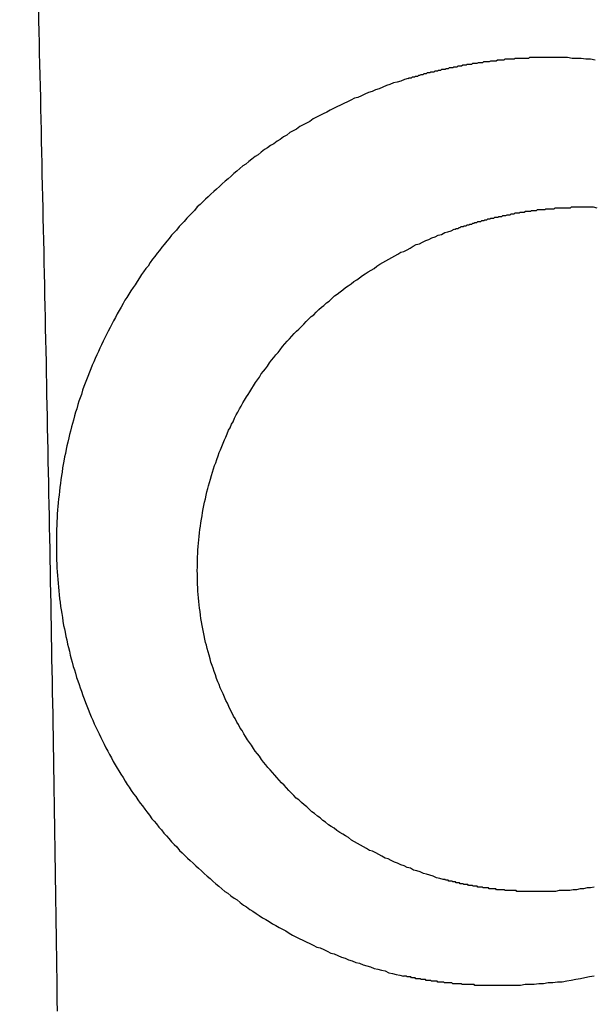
# Model space of a CAD drawing. Header units: millimetres. Extents: x 11979 to 37895, y 18730 to 47884.
# Tile 525 of 656: x 36250.115 to 36250.785, y 43865.898 to 43867.049. Entities that reach past the tile are written whole.
import ezdxf

# ---------------------------------------------------------------- set-up
doc = ezdxf.new("R2010")
doc.units = ezdxf.units.MM
for name, color, linetype in [('-LI-WIDOK', 2, 'Continuous'), ('-WYMIAR', 8, 'Continuous'), ('PROJEKTOWANE', 5, 'Continuous')]:
    doc.layers.add(name, color=color, linetype=linetype)
doc.styles.get("Standard").update_dxf_attribs({"font": 'arial.ttf'})
doc.dimstyles.new('CZA-KROPKA-50', dxfattribs={"dimtxt": 12, "dimasz": 1, "dimexe": 2, "dimexo": 25, "dimgap": 4, "dimtad": 1, "dimdec": 1, "dimrnd": 0.5, "dimzin": 9, "dimdsep": 46, "dimtxsty": 'Standard', "dimblk": 'CZA-KROPKA', "dimblk1": 'CZA-KROPKA', "dimblk2": 'CZA-KROPKA', "dimsah": 1, "dimcen": -20, "dimse1": 1, "dimse2": 1, "dimclrd": 8, "dimclre": 8, "dimclrt": 9, "dimadec": 0, "dimazin": 0, "dimtfac": 1, "dimtdec": 1, "dimtmove": 1, "dimatfit": 3, "dimldrblk": 'CZA-KROPKA', "dimfxl": 1, "dimtolj": 1, "dimtzin": 9, "dimarcsym": 0})

# ---------------------------------------------------------------- blocks, each defined once
blk = doc.blocks.new('CZA-KROPKA')
at = {"layer": '-WYMIAR', "linetype": 'ByBlock'}
for p, q in [((0, 10), (0, -10)), ((5, 0), (-5, 0))]:
    blk.add_line(p, q, dxfattribs=at)
at = {"layer": '-WYMIAR', "linetype": 'ByBlock', "const_width": 2.5}
blk.add_lwpolyline([(-1.25, 0, 1), (1.25, 0, 1)], format="xyb", close=True, dxfattribs=at)
blk = doc.blocks.new('*D2741')
at = {"layer": '-LI-WIDOK', "color": 8, "lineweight": -2}
blk.add_line((36466.8966, 45107.4301), (36466.8966, 43687.4301), dxfattribs=at)
at = {"layer": 'Defpoints', "color": 0}
for p in [(35203.3994, 45108.4301), (36312.9262, 43686.4301), (36466.8966, 43686.4301)]:
    blk.add_point(p, dxfattribs=at)
at = {"layer": '-LI-WIDOK', "color": 8, "lineweight": -2}
for p, rotation in [((36466.8966, 45108.4301), 90), ((36466.8966, 43686.4301), 270)]:
    blk.add_blockref('CZA-KROPKA', p, dxfattribs=dict(at, rotation=rotation))
at = {"layer": '-LI-WIDOK', "color": 9, "insert": (36456.872, 44397.4301), "char_height": 12, "attachment_point": 5, "rotation": 90}
blk.add_mtext('\\A1;1422', dxfattribs=at)
blk = doc.blocks.new('*D2762')
at = {"layer": '-LI-WIDOK', "color": 8, "lineweight": -2}
blk.add_line((34613.9262, 43532.4629), (36311.9262, 43532.4629), dxfattribs=at)
at = {"layer": 'Defpoints', "color": 0}
for p in [(34612.9262, 43960.4735), (36312.9262, 43636.4735), (36312.9262, 43532.4629)]:
    blk.add_point(p, dxfattribs=at)
at = {"layer": '-LI-WIDOK', "color": 8, "lineweight": -2, "rotation": 180}
blk.add_blockref('CZA-KROPKA', (34612.9262, 43532.4629), dxfattribs=at)
at = {"layer": '-LI-WIDOK', "color": 8, "lineweight": -2}
blk.add_blockref('CZA-KROPKA', (36312.9262, 43532.4629), dxfattribs=at)
at = {"layer": '-LI-WIDOK', "color": 9, "insert": (35462.9262, 43542.5898), "char_height": 12, "attachment_point": 5}
blk.add_mtext('\\A1;1700', dxfattribs=at)
blk = doc.blocks.new('*D2763')
at = {"layer": '-LI-WIDOK', "color": 8, "lineweight": -2}
blk.add_line((34132.9262, 43502.2041), (36311.9262, 43502.2041), dxfattribs=at)
at = {"layer": 'Defpoints', "color": 0}
for p in [(34131.9262, 43960.4735), (36312.9262, 43636.4735), (36312.9262, 43502.2041)]:
    blk.add_point(p, dxfattribs=at)
at = {"layer": '-LI-WIDOK', "color": 8, "lineweight": -2, "rotation": 180}
blk.add_blockref('CZA-KROPKA', (34131.9262, 43502.2041), dxfattribs=at)
at = {"layer": '-LI-WIDOK', "color": 8, "lineweight": -2}
blk.add_blockref('CZA-KROPKA', (36312.9262, 43502.2041), dxfattribs=at)
at = {"layer": '-LI-WIDOK', "color": 9, "insert": (35222.4262, 43512.331), "char_height": 12, "attachment_point": 5}
blk.add_mtext('\\A1;2181', dxfattribs=at)
blk = doc.blocks.new('Pisuar NOVA PRO ze zintegrowanym ceramicznym sitkiem')
for points in [[(-0.024247, -0.24193, 0), (-0.024247, -0.241876, 0), (-0.024247, -0.241822, 0), (-0.024247, -0.241769, 0), (-0.024247, -0.241715, 0), (-0.024257, -0.241661, 0), (-0.024257, -0.241607, 0), (-0.024257, -0.241553, 0), (-0.024267, -0.241499, 0), (-0.024267, -0.241445, 0), (-0.024277, -0.241391, 0)], [(-0.034987, -0.241403, 0), (-0.034997, -0.241457, 0), (-0.035007, -0.24151, 0), (-0.035017, -0.241563, 0), (-0.035027, -0.241617, 0), (-0.035037, -0.241671, 0), (-0.035047, -0.241724, 0), (-0.035057, -0.241778, 0), (-0.035057, -0.241832, 0), (-0.035067, -0.241886, 0), (-0.035067, -0.24194, 0), (-0.035077, -0.241994, 0), (-0.035077, -0.242048, 0), (-0.035087, -0.242102, 0), (-0.035087, -0.242156, 0), (-0.035087, -0.24221, 0), (-0.035097, -0.242265, 0), (-0.035097, -0.242319, 0), (-0.035097, -0.242373, 0), (-0.035097, -0.242427, 0), (-0.035097, -0.242481, 0), (-0.035097, -0.242535, 0)], [(-0.025997, -0.241535, 0), (-0.025997, -0.241495, 0), (-0.025997, -0.241455, 0), (-0.025997, -0.241414, 0), (-0.026007, -0.241373, 0)], [(-0.033947, -0.241404, 0), (-0.033957, -0.241445, 0), (-0.033957, -0.241486, 0), (-0.033967, -0.241526, 0), (-0.033967, -0.241567, 0), (-0.033977, -0.241608, 0), (-0.033977, -0.241649, 0), (-0.033987, -0.241689, 0), (-0.033987, -0.24173, 0), (-0.033987, -0.241771, 0), (-0.033987, -0.241812, 0), (-0.033997, -0.241853, 0), (-0.033997, -0.241894, 0), (-0.033997, -0.241935, 0), (-0.033997, -0.241976, 0), (-0.033997, -0.242017, 0), (-0.033997, -0.242058, 0), (-0.033997, -0.242099, 0), (-0.033997, -0.24214, 0), (-0.033997, -0.242181, 0)], [(-0.026257, -0.243036, 0), (-0.026257, -0.243025, 0), (-0.026247, -0.243014, 0), (-0.026247, -0.243002, 0), (-0.026247, -0.242991, 0), (-0.026237, -0.242979, 0), (-0.026237, -0.242968, 0), (-0.026227, -0.242957, 0), (-0.026227, -0.242945, 0), (-0.026227, -0.242934, 0), (-0.026217, -0.242922, 0), (-0.026217, -0.242911, 0), (-0.026217, -0.2429, 0), (-0.026207, -0.242888, 0), (-0.026207, -0.242877, 0), (-0.026207, -0.242865, 0), (-0.026197, -0.242854, 0), (-0.026197, -0.242842, 0), (-0.026197, -0.242831, 0), (-0.026187, -0.242819, 0), (-0.026187, -0.242807, 0), (-0.026177, -0.242796, 0), (-0.026177, -0.242784, 0), (-0.026177, -0.242773, 0), (-0.026167, -0.242761, 0), (-0.026167, -0.24275, 0), (-0.026167, -0.242738, 0), (-0.026167, -0.242726, 0), (-0.026157, -0.242715, 0), (-0.026157, -0.242703, 0), (-0.026157, -0.242691, 0), (-0.026147, -0.24268, 0), (-0.026147, -0.242668, 0), (-0.026147, -0.242656, 0), (-0.026137, -0.242645, 0), (-0.026137, -0.242633, 0), (-0.026137, -0.242621, 0), (-0.026127, -0.24261, 0), (-0.026127, -0.242598, 0), (-0.026127, -0.242586, 0), (-0.026127, -0.242575, 0), (-0.026117, -0.242563, 0), (-0.026117, -0.242551, 0), (-0.026117, -0.242539, 0), (-0.026117, -0.242527, 0), (-0.026107, -0.242516, 0), (-0.026107, -0.242504, 0), (-0.026107, -0.242492, 0), (-0.026107, -0.24248, 0), (-0.026097, -0.242469, 0), (-0.026097, -0.242457, 0), (-0.026097, -0.242445, 0), (-0.026097, -0.242433, 0), (-0.026087, -0.242421, 0), (-0.026087, -0.242409, 0), (-0.026087, -0.242398, 0), (-0.026087, -0.242386, 0), (-0.026077, -0.242374, 0), (-0.026077, -0.242362, 0), (-0.026077, -0.24235, 0), (-0.026077, -0.242338, 0), (-0.026067, -0.242326, 0), (-0.026067, -0.242314, 0), (-0.026067, -0.242303, 0), (-0.026067, -0.242291, 0), (-0.026067, -0.242279, 0), (-0.026057, -0.242267, 0), (-0.026057, -0.242255, 0), (-0.026057, -0.242243, 0), (-0.026057, -0.242231, 0), (-0.026057, -0.242219, 0), (-0.026047, -0.242207, 0), (-0.026047, -0.242195, 0), (-0.026047, -0.242183, 0), (-0.026047, -0.242171, 0), (-0.026047, -0.242159, 0), (-0.026047, -0.242147, 0), (-0.026037, -0.242136, 0), (-0.026037, -0.242124, 0), (-0.026037, -0.242112, 0), (-0.026037, -0.2421, 0), (-0.026037, -0.242088, 0), (-0.026037, -0.242076, 0), (-0.026027, -0.242064, 0), (-0.026027, -0.242052, 0), (-0.026027, -0.24204, 0), (-0.026027, -0.242028, 0), (-0.026027, -0.242016, 0), (-0.026027, -0.242004, 0), (-0.026027, -0.241992, 0), (-0.026027, -0.24198, 0), (-0.026017, -0.241968, 0), (-0.026017, -0.241956, 0), (-0.026017, -0.241944, 0), (-0.026017, -0.241932, 0), (-0.026017, -0.24192, 0), (-0.026017, -0.241908, 0), (-0.026017, -0.241896, 0), (-0.026017, -0.241884, 0), (-0.026017, -0.241872, 0), (-0.026007, -0.24186, 0), (-0.026007, -0.241848, 0), (-0.026007, -0.241836, 0), (-0.026007, -0.241824, 0), (-0.026007, -0.241812, 0), (-0.026007, -0.2418, 0), (-0.026007, -0.241788, 0), (-0.026007, -0.241776, 0), (-0.026007, -0.241764, 0), (-0.026007, -0.241752, 0), (-0.026007, -0.24174, 0), (-0.026007, -0.241728, 0), (-0.026007, -0.241716, 0), (-0.026007, -0.241704, 0), (-0.026007, -0.241691, 0), (-0.026007, -0.241679, 0), (-0.025997, -0.241667, 0), (-0.025997, -0.241655, 0), (-0.025997, -0.241643, 0), (-0.025997, -0.241631, 0), (-0.025997, -0.241619, 0), (-0.025997, -0.241607, 0), (-0.025997, -0.241595, 0), (-0.025997, -0.241583, 0), (-0.025997, -0.241571, 0), (-0.025997, -0.241559, 0), (-0.025997, -0.241547, 0), (-0.025997, -0.241535, 0)], [(-0.024497, -0.243577, 0), (-0.024487, -0.243564, 0), (-0.024487, -0.243552, 0), (-0.024487, -0.243539, 0), (-0.024477, -0.243527, 0), (-0.024477, -0.243514, 0), (-0.024477, -0.243501, 0), (-0.024467, -0.243489, 0), (-0.024467, -0.243476, 0), (-0.024467, -0.243464, 0), (-0.024457, -0.243451, 0), (-0.024457, -0.243438, 0), (-0.024447, -0.243426, 0), (-0.024447, -0.243413, 0), (-0.024447, -0.2434, 0), (-0.024437, -0.243388, 0), (-0.024437, -0.243375, 0), (-0.024437, -0.243362, 0), (-0.024427, -0.243349, 0), (-0.024427, -0.243337, 0), (-0.024427, -0.243324, 0), (-0.024417, -0.243311, 0), (-0.024417, -0.243298, 0), (-0.024417, -0.243286, 0), (-0.024417, -0.243273, 0), (-0.024407, -0.24326, 0), (-0.024407, -0.243247, 0), (-0.024407, -0.243234, 0), (-0.024397, -0.243222, 0), (-0.024397, -0.243209, 0), (-0.024397, -0.243196, 0), (-0.024387, -0.243183, 0), (-0.024387, -0.24317, 0), (-0.024387, -0.243157, 0), (-0.024387, -0.243145, 0), (-0.024377, -0.243132, 0), (-0.024377, -0.243119, 0), (-0.024377, -0.243106, 0), (-0.024367, -0.243093, 0), (-0.024367, -0.24308, 0), (-0.024367, -0.243067, 0), (-0.024367, -0.243054, 0), (-0.024357, -0.243041, 0), (-0.024357, -0.243028, 0), (-0.024357, -0.243016, 0), (-0.024357, -0.243003, 0), (-0.024347, -0.24299, 0), (-0.024347, -0.242977, 0), (-0.024347, -0.242964, 0), (-0.024347, -0.242951, 0), (-0.024337, -0.242938, 0), (-0.024337, -0.242925, 0), (-0.024337, -0.242912, 0), (-0.024337, -0.242899, 0), (-0.024327, -0.242886, 0), (-0.024327, -0.242873, 0), (-0.024327, -0.24286, 0), (-0.024327, -0.242847, 0), (-0.024327, -0.242834, 0), (-0.024317, -0.242821, 0), (-0.024317, -0.242808, 0), (-0.024317, -0.242795, 0), (-0.024317, -0.242782, 0), (-0.024317, -0.242769, 0), (-0.024307, -0.242756, 0), (-0.024307, -0.242743, 0), (-0.024307, -0.24273, 0), (-0.024307, -0.242717, 0), (-0.024307, -0.242704, 0), (-0.024297, -0.242691, 0), (-0.024297, -0.242677, 0), (-0.024297, -0.242664, 0), (-0.024297, -0.242651, 0), (-0.024297, -0.242638, 0), (-0.024297, -0.242625, 0), (-0.024287, -0.242612, 0), (-0.024287, -0.242599, 0), (-0.024287, -0.242586, 0), (-0.024287, -0.242573, 0), (-0.024287, -0.24256, 0), (-0.024287, -0.242547, 0), (-0.024277, -0.242534, 0), (-0.024277, -0.24252, 0), (-0.024277, -0.242507, 0), (-0.024277, -0.242494, 0), (-0.024277, -0.242481, 0), (-0.024277, -0.242468, 0), (-0.024277, -0.242455, 0), (-0.024267, -0.242442, 0), (-0.024267, -0.242429, 0), (-0.024267, -0.242416, 0), (-0.024267, -0.242402, 0), (-0.024267, -0.242389, 0), (-0.024267, -0.242376, 0), (-0.024267, -0.242363, 0), (-0.024267, -0.24235, 0), (-0.024267, -0.242337, 0), (-0.024257, -0.242324, 0), (-0.024257, -0.242311, 0), (-0.024257, -0.242297, 0), (-0.024257, -0.242284, 0), (-0.024257, -0.242271, 0), (-0.024257, -0.242258, 0), (-0.024257, -0.242245, 0), (-0.024257, -0.242232, 0), (-0.024257, -0.242219, 0), (-0.024257, -0.242205, 0), (-0.024257, -0.242192, 0), (-0.024257, -0.242179, 0), (-0.024257, -0.242166, 0), (-0.024247, -0.242153, 0), (-0.024247, -0.24214, 0), (-0.024247, -0.242127, 0), (-0.024247, -0.242114, 0), (-0.024247, -0.2421, 0), (-0.024247, -0.242087, 0), (-0.024247, -0.242074, 0), (-0.024247, -0.242061, 0), (-0.024247, -0.242048, 0), (-0.024247, -0.242035, 0), (-0.024247, -0.242022, 0), (-0.024247, -0.242008, 0), (-0.024247, -0.241995, 0), (-0.024247, -0.241982, 0), (-0.024247, -0.241969, 0), (-0.024247, -0.241956, 0), (-0.024247, -0.241943, 0), (-0.024247, -0.24193, 0)], [(-0.033997, -0.242181, 0), (-0.033997, -0.242189, 0), (-0.033997, -0.242197, 0), (-0.033997, -0.242204, 0), (-0.033997, -0.242212, 0), (-0.033997, -0.24222, 0), (-0.033997, -0.242228, 0), (-0.033997, -0.242236, 0), (-0.033997, -0.242244, 0), (-0.033997, -0.242252, 0), (-0.033997, -0.24226, 0), (-0.033997, -0.242268, 0), (-0.033997, -0.242276, 0), (-0.033997, -0.242284, 0), (-0.033997, -0.242291, 0), (-0.033997, -0.242299, 0), (-0.033997, -0.242307, 0), (-0.033987, -0.242315, 0), (-0.033987, -0.242323, 0), (-0.033987, -0.242331, 0), (-0.033987, -0.242339, 0), (-0.033987, -0.242347, 0), (-0.033987, -0.242355, 0), (-0.033987, -0.242362, 0), (-0.033987, -0.24237, 0), (-0.033987, -0.242378, 0), (-0.033987, -0.242386, 0), (-0.033987, -0.242394, 0), (-0.033987, -0.242402, 0), (-0.033987, -0.24241, 0), (-0.033987, -0.242418, 0), (-0.033987, -0.242426, 0), (-0.033987, -0.242433, 0), (-0.033987, -0.242441, 0), (-0.033977, -0.242449, 0), (-0.033977, -0.242457, 0), (-0.033977, -0.242465, 0), (-0.033977, -0.242473, 0), (-0.033977, -0.242481, 0), (-0.033977, -0.242488, 0), (-0.033977, -0.242496, 0), (-0.033977, -0.242504, 0), (-0.033977, -0.242512, 0), (-0.033977, -0.24252, 0), (-0.033977, -0.242528, 0), (-0.033977, -0.242536, 0), (-0.033977, -0.242543, 0), (-0.033967, -0.242551, 0), (-0.033967, -0.242559, 0), (-0.033967, -0.242567, 0), (-0.033967, -0.242575, 0), (-0.033967, -0.242583, 0), (-0.033967, -0.24259, 0), (-0.033967, -0.242598, 0), (-0.033967, -0.242606, 0), (-0.033967, -0.242614, 0), (-0.033967, -0.242622, 0), (-0.033967, -0.24263, 0), (-0.033957, -0.242637, 0), (-0.033957, -0.242645, 0), (-0.033957, -0.242653, 0), (-0.033957, -0.242661, 0), (-0.033957, -0.242669, 0), (-0.033957, -0.242676, 0), (-0.033957, -0.242684, 0), (-0.033957, -0.242692, 0), (-0.033957, -0.2427, 0), (-0.033947, -0.242708, 0), (-0.033947, -0.242715, 0), (-0.033947, -0.242723, 0), (-0.033947, -0.242731, 0), (-0.033947, -0.242739, 0), (-0.033947, -0.242746, 0), (-0.033947, -0.242754, 0), (-0.033947, -0.242762, 0), (-0.033937, -0.24277, 0), (-0.033937, -0.242777, 0), (-0.033937, -0.242785, 0), (-0.033937, -0.242793, 0), (-0.033937, -0.242801, 0), (-0.033937, -0.242808, 0), (-0.033937, -0.242816, 0), (-0.033927, -0.242824, 0), (-0.033927, -0.242832, 0), (-0.033927, -0.242839, 0), (-0.033927, -0.242847, 0), (-0.033927, -0.242855, 0), (-0.033927, -0.242863, 0), (-0.033927, -0.24287, 0), (-0.033917, -0.242878, 0), (-0.033917, -0.242886, 0), (-0.033917, -0.242893, 0), (-0.033917, -0.242901, 0), (-0.033917, -0.242909, 0), (-0.033917, -0.242917, 0), (-0.033917, -0.242924, 0), (-0.033907, -0.242932, 0), (-0.033907, -0.24294, 0), (-0.033907, -0.242947, 0), (-0.033907, -0.242955, 0), (-0.033907, -0.242963, 0), (-0.033907, -0.24297, 0), (-0.033897, -0.242978, 0), (-0.033897, -0.242986, 0), (-0.033897, -0.242993, 0), (-0.033897, -0.243001, 0), (-0.033897, -0.243009, 0), (-0.033897, -0.243016, 0), (-0.033887, -0.243024, 0), (-0.033887, -0.243031, 0), (-0.033887, -0.243039, 0), (-0.033887, -0.243047, 0), (-0.033887, -0.243054, 0), (-0.033877, -0.243062, 0), (-0.033877, -0.24307, 0), (-0.033877, -0.243077, 0), (-0.033877, -0.243085, 0), (-0.033877, -0.243092, 0), (-0.033877, -0.2431, 0), (-0.033867, -0.243107, 0), (-0.033867, -0.243115, 0), (-0.033867, -0.243123, 0), (-0.033867, -0.24313, 0), (-0.033867, -0.243138, 0), (-0.033857, -0.243145, 0), (-0.033857, -0.243153, 0), (-0.033857, -0.24316, 0), (-0.033857, -0.243168, 0)], [(-0.035097, -0.242535, 0), (-0.035097, -0.242544, 0), (-0.035097, -0.242553, 0), (-0.035097, -0.242562, 0), (-0.035097, -0.24257, 0), (-0.035097, -0.242579, 0), (-0.035097, -0.242588, 0), (-0.035097, -0.242596, 0), (-0.035097, -0.242605, 0), (-0.035097, -0.242614, 0), (-0.035097, -0.242622, 0), (-0.035097, -0.242631, 0), (-0.035097, -0.24264, 0), (-0.035097, -0.242649, 0), (-0.035097, -0.242657, 0), (-0.035097, -0.242666, 0), (-0.035097, -0.242675, 0), (-0.035097, -0.242683, 0), (-0.035097, -0.242692, 0), (-0.035097, -0.242701, 0), (-0.035097, -0.242709, 0), (-0.035097, -0.242718, 0), (-0.035097, -0.242727, 0), (-0.035097, -0.242736, 0), (-0.035097, -0.242744, 0), (-0.035097, -0.242753, 0), (-0.035097, -0.242762, 0), (-0.035097, -0.24277, 0), (-0.035097, -0.242779, 0), (-0.035097, -0.242788, 0), (-0.035097, -0.242796, 0), (-0.035087, -0.242805, 0), (-0.035087, -0.242814, 0), (-0.035087, -0.242822, 0), (-0.035087, -0.242831, 0), (-0.035087, -0.24284, 0), (-0.035087, -0.242848, 0), (-0.035087, -0.242857, 0), (-0.035087, -0.242866, 0), (-0.035087, -0.242874, 0), (-0.035087, -0.242883, 0), (-0.035087, -0.242892, 0), (-0.035087, -0.2429, 0), (-0.035087, -0.242909, 0), (-0.035087, -0.242918, 0), (-0.035087, -0.242926, 0), (-0.035087, -0.242935, 0), (-0.035087, -0.242944, 0), (-0.035077, -0.242952, 0), (-0.035077, -0.242961, 0), (-0.035077, -0.24297, 0), (-0.035077, -0.242978, 0), (-0.035077, -0.242987, 0), (-0.035077, -0.242996, 0), (-0.035077, -0.243004, 0), (-0.035077, -0.243013, 0), (-0.035077, -0.243022, 0), (-0.035077, -0.24303, 0), (-0.035077, -0.243039, 0), (-0.035077, -0.243047, 0), (-0.035077, -0.243056, 0), (-0.035067, -0.243065, 0), (-0.035067, -0.243073, 0), (-0.035067, -0.243082, 0), (-0.035067, -0.243091, 0), (-0.035067, -0.243099, 0), (-0.035067, -0.243108, 0), (-0.035067, -0.243117, 0), (-0.035067, -0.243125, 0), (-0.035067, -0.243134, 0), (-0.035067, -0.243142, 0), (-0.035067, -0.243151, 0), (-0.035057, -0.24316, 0), (-0.035057, -0.243168, 0), (-0.035057, -0.243177, 0), (-0.035057, -0.243185, 0), (-0.035057, -0.243194, 0), (-0.035057, -0.243203, 0), (-0.035057, -0.243211, 0), (-0.035057, -0.24322, 0), (-0.035057, -0.243228, 0), (-0.035047, -0.243237, 0), (-0.035047, -0.243245, 0), (-0.035047, -0.243254, 0), (-0.035047, -0.243263, 0), (-0.035047, -0.243271, 0), (-0.035047, -0.24328, 0), (-0.035047, -0.243288, 0), (-0.035047, -0.243297, 0), (-0.035047, -0.243305, 0), (-0.035037, -0.243314, 0), (-0.035037, -0.243323, 0), (-0.035037, -0.243331, 0), (-0.035037, -0.24334, 0), (-0.035037, -0.243348, 0), (-0.035037, -0.243357, 0), (-0.035037, -0.243365, 0), (-0.035027, -0.243374, 0), (-0.035027, -0.243382, 0), (-0.035027, -0.243391, 0), (-0.035027, -0.2434, 0), (-0.035027, -0.243408, 0), (-0.035027, -0.243417, 0), (-0.035027, -0.243425, 0), (-0.035017, -0.243434, 0), (-0.035017, -0.243442, 0), (-0.035017, -0.243451, 0), (-0.035017, -0.243459, 0), (-0.035017, -0.243468, 0), (-0.035017, -0.243476, 0), (-0.035017, -0.243485, 0), (-0.035007, -0.243493, 0), (-0.035007, -0.243502, 0), (-0.035007, -0.24351, 0), (-0.035007, -0.243519, 0), (-0.035007, -0.243527, 0), (-0.035007, -0.243536, 0), (-0.034997, -0.243544, 0), (-0.034997, -0.243553, 0), (-0.034997, -0.243561, 0), (-0.034997, -0.243569, 0), (-0.034997, -0.243578, 0), (-0.034997, -0.243586, 0), (-0.034987, -0.243595, 0), (-0.034987, -0.243603, 0), (-0.034987, -0.243612, 0), (-0.034987, -0.24362, 0), (-0.034987, -0.243629, 0)], [(-0.033857, -0.243169, 0), (-0.033847, -0.243207, 0), (-0.033837, -0.243246, 0), (-0.033817, -0.243284, 0), (-0.033807, -0.243322, 0), (-0.033797, -0.24336, 0), (-0.033787, -0.243398, 0), (-0.033767, -0.243436, 0), (-0.033757, -0.243474, 0), (-0.033747, -0.243512, 0), (-0.033727, -0.243549, 0), (-0.033717, -0.243587, 0), (-0.033697, -0.243624, 0), (-0.033687, -0.243662, 0), (-0.033667, -0.243699, 0), (-0.033657, -0.243736, 0), (-0.033637, -0.243773, 0), (-0.033617, -0.24381, 0), (-0.033607, -0.243846, 0), (-0.033587, -0.243883, 0), (-0.033567, -0.243919, 0), (-0.033547, -0.243955, 0), (-0.033527, -0.243991, 0), (-0.033517, -0.244027, 0), (-0.033497, -0.244063, 0), (-0.033477, -0.244098, 0), (-0.033457, -0.244133, 0), (-0.033437, -0.244168, 0), (-0.033417, -0.244203, 0), (-0.033397, -0.244238, 0), (-0.033367, -0.244273, 0), (-0.033347, -0.244307, 0), (-0.033327, -0.244341, 0), (-0.033307, -0.244375, 0), (-0.033287, -0.244408, 0), (-0.033257, -0.244442, 0), (-0.033237, -0.244475, 0), (-0.033217, -0.244508, 0), (-0.033187, -0.244541, 0), (-0.033167, -0.244573, 0), (-0.033137, -0.244605, 0), (-0.033117, -0.244637, 0), (-0.033087, -0.244669, 0), (-0.033067, -0.2447, 0), (-0.033037, -0.244731, 0), (-0.033007, -0.244762, 0), (-0.032987, -0.244793, 0), (-0.032957, -0.244823, 0), (-0.032927, -0.244853, 0), (-0.032907, -0.244883, 0), (-0.032877, -0.244912, 0), (-0.032847, -0.244941, 0), (-0.032817, -0.24497, 0), (-0.032787, -0.244999, 0), (-0.032757, -0.245027, 0), (-0.032727, -0.245055, 0), (-0.032697, -0.245082, 0), (-0.032667, -0.245109, 0), (-0.032637, -0.245136, 0), (-0.032607, -0.245163, 0), (-0.032577, -0.245189, 0), (-0.032547, -0.245214, 0), (-0.032517, -0.24524, 0), (-0.032487, -0.245265, 0), (-0.032457, -0.24529, 0), (-0.032417, -0.245314, 0), (-0.032387, -0.245338, 0), (-0.032357, -0.245362, 0), (-0.032327, -0.245385, 0), (-0.032287, -0.245408, 0), (-0.032257, -0.245431, 0), (-0.032227, -0.245453, 0), (-0.032187, -0.245475, 0), (-0.032157, -0.245496, 0), (-0.032117, -0.245517, 0), (-0.032087, -0.245538, 0), (-0.032047, -0.245558, 0), (-0.032017, -0.245578, 0), (-0.031977, -0.245597, 0), (-0.031947, -0.245617, 0), (-0.031907, -0.245635, 0), (-0.031877, -0.245654, 0), (-0.031837, -0.245672, 0), (-0.031797, -0.245689, 0), (-0.031767, -0.245706, 0), (-0.031727, -0.245723, 0), (-0.031687, -0.245739, 0), (-0.031657, -0.245755, 0), (-0.031617, -0.245771, 0), (-0.031577, -0.245786, 0), (-0.031547, -0.245801, 0), (-0.031507, -0.245815, 0), (-0.031467, -0.245829, 0), (-0.031427, -0.245842, 0), (-0.031387, -0.245855, 0), (-0.031357, -0.245868, 0), (-0.031317, -0.24588, 0), (-0.031277, -0.245891, 0), (-0.031237, -0.245903, 0), (-0.031197, -0.245913, 0), (-0.031157, -0.245924, 0), (-0.031117, -0.245934, 0), (-0.031087, -0.245943, 0), (-0.031047, -0.245952, 0), (-0.031007, -0.245961, 0), (-0.030967, -0.245969, 0), (-0.030927, -0.245977, 0), (-0.030887, -0.245984, 0), (-0.030847, -0.245991, 0), (-0.030807, -0.245997, 0), (-0.030767, -0.246003, 0), (-0.030727, -0.246008, 0), (-0.030687, -0.246013, 0), (-0.030647, -0.246018, 0), (-0.030607, -0.246022, 0), (-0.030567, -0.246026, 0), (-0.030527, -0.246029, 0), (-0.030487, -0.246032, 0), (-0.030447, -0.246034, 0), (-0.030407, -0.246036, 0), (-0.030367, -0.246038, 0), (-0.030327, -0.246039, 0), (-0.030287, -0.246039, 0), (-0.030247, -0.24604, 0), (-0.030207, -0.246039, 0), (-0.030167, -0.246039, 0), (-0.030127, -0.246038, 0), (-0.030087, -0.246036, 0), (-0.030047, -0.246034, 0), (-0.030007, -0.246032, 0), (-0.029967, -0.246029, 0), (-0.029927, -0.246026, 0), (-0.029887, -0.246022, 0), (-0.029847, -0.246018, 0), (-0.029807, -0.246014, 0), (-0.029767, -0.246009, 0), (-0.029727, -0.246004, 0), (-0.029687, -0.245998, 0), (-0.029647, -0.245992, 0), (-0.029607, -0.245985, 0), (-0.029567, -0.245978, 0), (-0.029527, -0.245971, 0), (-0.029487, -0.245963, 0), (-0.029447, -0.245955, 0), (-0.029407, -0.245946, 0), (-0.029367, -0.245937, 0), (-0.029327, -0.245928, 0), (-0.029287, -0.245918, 0), (-0.029257, -0.245908, 0), (-0.029217, -0.245897, 0), (-0.029177, -0.245886, 0), (-0.029137, -0.245875, 0), (-0.029097, -0.245863, 0), (-0.029057, -0.245851, 0), (-0.029017, -0.245838, 0), (-0.028987, -0.245825, 0), (-0.028947, -0.245812, 0), (-0.028907, -0.245798, 0), (-0.028867, -0.245784, 0), (-0.028837, -0.245769, 0), (-0.028797, -0.245754, 0), (-0.028757, -0.245739, 0), (-0.028717, -0.245723, 0), (-0.028687, -0.245707, 0), (-0.028647, -0.245691, 0), (-0.028607, -0.245674, 0), (-0.028577, -0.245657, 0), (-0.028537, -0.24564, 0), (-0.028507, -0.245622, 0), (-0.028467, -0.245604, 0), (-0.028427, -0.245585, 0), (-0.028397, -0.245567, 0), (-0.028357, -0.245547, 0), (-0.028327, -0.245528, 0), (-0.028287, -0.245508, 0), (-0.028257, -0.245488, 0), (-0.028217, -0.245467, 0), (-0.028187, -0.245447, 0), (-0.028157, -0.245425, 0), (-0.028117, -0.245404, 0), (-0.028087, -0.245382, 0), (-0.028047, -0.24536, 0), (-0.028017, -0.245337, 0), (-0.027987, -0.245315, 0), (-0.027947, -0.245292, 0), (-0.027917, -0.245268, 0), (-0.027887, -0.245245, 0), (-0.027857, -0.245221, 0), (-0.027817, -0.245196, 0), (-0.027787, -0.245172, 0), (-0.027757, -0.245147, 0), (-0.027727, -0.245121, 0), (-0.027697, -0.245096, 0), (-0.027667, -0.24507, 0), (-0.027627, -0.245044, 0), (-0.027597, -0.245018, 0), (-0.027567, -0.244991, 0), (-0.027537, -0.244964, 0), (-0.027507, -0.244937, 0), (-0.027477, -0.24491, 0), (-0.027447, -0.244882, 0), (-0.027427, -0.244854, 0), (-0.027397, -0.244826, 0), (-0.027367, -0.244797, 0), (-0.027337, -0.244768, 0), (-0.027307, -0.244739, 0), (-0.027277, -0.24471, 0), (-0.027257, -0.24468, 0), (-0.027227, -0.244651, 0), (-0.027197, -0.244621, 0), (-0.027167, -0.24459, 0), (-0.027147, -0.24456, 0), (-0.027117, -0.244529, 0), (-0.027097, -0.244498, 0), (-0.027067, -0.244467, 0), (-0.027037, -0.244436, 0), (-0.027017, -0.244404, 0), (-0.026987, -0.244372, 0), (-0.026967, -0.24434, 0), (-0.026937, -0.244308, 0), (-0.026917, -0.244276, 0), (-0.026897, -0.244243, 0), (-0.026867, -0.24421, 0), (-0.026847, -0.244177, 0), (-0.026827, -0.244144, 0), (-0.026797, -0.244111, 0), (-0.026777, -0.244077, 0), (-0.026757, -0.244043, 0), (-0.026737, -0.244009, 0), (-0.026717, -0.243975, 0), (-0.026687, -0.243941, 0), (-0.026667, -0.243906, 0), (-0.026647, -0.243872, 0), (-0.026627, -0.243837, 0), (-0.026607, -0.243802, 0), (-0.026587, -0.243767, 0), (-0.026567, -0.243732, 0), (-0.026547, -0.243696, 0), (-0.026527, -0.243661, 0), (-0.026517, -0.243625, 0), (-0.026497, -0.243589, 0), (-0.026477, -0.243553, 0), (-0.026457, -0.243517, 0), (-0.026437, -0.243481, 0), (-0.026427, -0.243444, 0), (-0.026407, -0.243408, 0), (-0.026387, -0.243371, 0), (-0.026377, -0.243335, 0), (-0.026357, -0.243298, 0), (-0.026347, -0.243261, 0), (-0.026327, -0.243224, 0), (-0.026317, -0.243186, 0), (-0.026297, -0.243149, 0), (-0.026287, -0.243112, 0), (-0.026277, -0.243074, 0), (-0.026257, -0.243037, 0)], [(-0.024497, -0.243578, 0), (-0.024507, -0.24362, 0), (-0.024527, -0.243663, 0), (-0.024537, -0.243705, 0), (-0.024547, -0.243747, 0), (-0.024567, -0.243789, 0), (-0.024577, -0.243831, 0), (-0.024597, -0.243873, 0), (-0.024617, -0.243915, 0), (-0.024627, -0.243957, 0), (-0.024647, -0.243998, 0), (-0.024657, -0.24404, 0), (-0.024677, -0.244081, 0), (-0.024697, -0.244122, 0), (-0.024717, -0.244164, 0), (-0.024727, -0.244205, 0), (-0.024747, -0.244246, 0), (-0.024767, -0.244286, 0), (-0.024787, -0.244327, 0), (-0.024807, -0.244368, 0), (-0.024827, -0.244408, 0), (-0.024847, -0.244448, 0), (-0.024867, -0.244488, 0), (-0.024887, -0.244528, 0), (-0.024907, -0.244568, 0), (-0.024927, -0.244608, 0), (-0.024947, -0.244647, 0), (-0.024967, -0.244687, 0), (-0.024997, -0.244726, 0), (-0.025017, -0.244765, 0), (-0.025037, -0.244804, 0), (-0.025057, -0.244842, 0), (-0.025087, -0.244881, 0), (-0.025107, -0.244919, 0), (-0.025127, -0.244957, 0), (-0.025157, -0.244995, 0), (-0.025177, -0.245033, 0), (-0.025207, -0.245071, 0), (-0.025227, -0.245108, 0), (-0.025257, -0.245146, 0), (-0.025277, -0.245183, 0), (-0.025307, -0.24522, 0), (-0.025327, -0.245256, 0), (-0.025357, -0.245293, 0), (-0.025387, -0.245329, 0), (-0.025407, -0.245365, 0), (-0.025437, -0.245401, 0), (-0.025467, -0.245437, 0), (-0.025497, -0.245472, 0), (-0.025517, -0.245508, 0), (-0.025547, -0.245543, 0), (-0.025577, -0.245577, 0), (-0.025607, -0.245612, 0), (-0.025637, -0.245646, 0), (-0.025667, -0.24568, 0), (-0.025697, -0.245714, 0), (-0.025727, -0.245748, 0), (-0.025757, -0.245781, 0), (-0.025787, -0.245815, 0), (-0.025817, -0.245847, 0), (-0.025847, -0.24588, 0), (-0.025877, -0.245913, 0), (-0.025907, -0.245945, 0), (-0.025937, -0.245977, 0), (-0.025967, -0.246008, 0), (-0.025997, -0.24604, 0), (-0.026037, -0.246071, 0), (-0.026067, -0.246102, 0), (-0.026097, -0.246133, 0), (-0.026127, -0.246163, 0), (-0.026167, -0.246193, 0), (-0.026197, -0.246223, 0), (-0.026227, -0.246253, 0), (-0.026267, -0.246282, 0), (-0.026297, -0.246312, 0), (-0.026327, -0.246341, 0), (-0.026367, -0.246369, 0), (-0.026397, -0.246398, 0), (-0.026437, -0.246426, 0), (-0.026467, -0.246453, 0), (-0.026507, -0.246481, 0), (-0.026537, -0.246508, 0), (-0.026577, -0.246535, 0), (-0.026607, -0.246562, 0), (-0.026647, -0.246589, 0), (-0.026687, -0.246615, 0), (-0.026717, -0.246641, 0), (-0.026757, -0.246667, 0), (-0.026787, -0.246692, 0), (-0.026827, -0.246717, 0), (-0.026867, -0.246742, 0), (-0.026907, -0.246767, 0), (-0.026937, -0.246791, 0), (-0.026977, -0.246815, 0), (-0.027017, -0.246839, 0), (-0.027057, -0.246862, 0), (-0.027087, -0.246885, 0), (-0.027127, -0.246908, 0), (-0.027167, -0.246931, 0), (-0.027207, -0.246953, 0), (-0.027247, -0.246975, 0), (-0.027287, -0.246996, 0), (-0.027327, -0.247018, 0), (-0.027367, -0.247039, 0), (-0.027407, -0.24706, 0), (-0.027447, -0.24708, 0), (-0.027487, -0.2471, 0), (-0.027527, -0.24712, 0), (-0.027567, -0.24714, 0), (-0.027607, -0.247159, 0), (-0.027647, -0.247178, 0), (-0.027687, -0.247196, 0), (-0.027727, -0.247215, 0), (-0.027767, -0.247233, 0), (-0.027807, -0.24725, 0), (-0.027847, -0.247268, 0), (-0.027887, -0.247285, 0), (-0.027927, -0.247301, 0), (-0.027977, -0.247318, 0), (-0.028017, -0.247334, 0), (-0.028057, -0.247349, 0), (-0.028097, -0.247365, 0), (-0.028137, -0.24738, 0), (-0.028187, -0.247394, 0), (-0.028227, -0.247409, 0), (-0.028267, -0.247423, 0), (-0.028307, -0.247436, 0), (-0.028357, -0.247449, 0), (-0.028397, -0.247462, 0), (-0.028437, -0.247475, 0), (-0.028487, -0.247487, 0), (-0.028527, -0.247499, 0), (-0.028567, -0.247511, 0), (-0.028617, -0.247522, 0), (-0.028657, -0.247533, 0), (-0.028697, -0.247543, 0), (-0.028747, -0.247553, 0), (-0.028787, -0.247563, 0), (-0.028827, -0.247572, 0), (-0.028877, -0.247581, 0), (-0.028917, -0.24759, 0), (-0.028967, -0.247598, 0), (-0.029007, -0.247606, 0), (-0.029047, -0.247614, 0), (-0.029097, -0.247621, 0), (-0.029137, -0.247628, 0), (-0.029187, -0.247634, 0), (-0.029227, -0.24764, 0), (-0.029277, -0.247646, 0), (-0.029317, -0.247651, 0), (-0.029367, -0.247656, 0), (-0.029407, -0.247661, 0), (-0.029457, -0.247665, 0), (-0.029497, -0.247669, 0), (-0.029537, -0.247672, 0), (-0.029587, -0.247676, 0), (-0.029627, -0.247678, 0), (-0.029677, -0.247681, 0), (-0.029717, -0.247683, 0), (-0.029767, -0.247684, 0), (-0.029807, -0.247686, 0), (-0.029857, -0.247686, 0), (-0.029897, -0.247687, 0), (-0.029947, -0.247687, 0), (-0.029987, -0.247687, 0), (-0.030037, -0.247686, 0), (-0.030077, -0.247685, 0), (-0.030127, -0.247684, 0), (-0.030167, -0.247682, 0), (-0.030217, -0.24768, 0), (-0.030257, -0.247677, 0), (-0.030307, -0.247674, 0), (-0.030347, -0.247671, 0), (-0.030397, -0.247667, 0), (-0.030437, -0.247663, 0), (-0.030487, -0.247659, 0), (-0.030527, -0.247654, 0), (-0.030577, -0.247649, 0), (-0.030617, -0.247643, 0), (-0.030667, -0.247637, 0), (-0.030707, -0.247631, 0), (-0.030747, -0.247624, 0), (-0.030797, -0.247617, 0), (-0.030837, -0.24761, 0), (-0.030887, -0.247602, 0), (-0.030927, -0.247593, 0), (-0.030967, -0.247585, 0), (-0.031017, -0.247576, 0), (-0.031057, -0.247566, 0), (-0.031107, -0.247556, 0), (-0.031147, -0.247546, 0), (-0.031187, -0.247535, 0), (-0.031237, -0.247524, 0), (-0.031277, -0.247513, 0), (-0.031317, -0.247501, 0), (-0.031367, -0.247489, 0), (-0.031407, -0.247476, 0), (-0.031447, -0.247464, 0), (-0.031497, -0.24745, 0), (-0.031537, -0.247437, 0), (-0.031577, -0.247422, 0), (-0.031617, -0.247408, 0), (-0.031657, -0.247393, 0), (-0.031707, -0.247378, 0), (-0.031747, -0.247363, 0), (-0.031787, -0.247347, 0), (-0.031827, -0.24733, 0), (-0.031867, -0.247314, 0), (-0.031917, -0.247297, 0), (-0.031957, -0.24728, 0), (-0.031997, -0.247262, 0), (-0.032037, -0.247244, 0), (-0.032077, -0.247225, 0), (-0.032117, -0.247207, 0), (-0.032157, -0.247188, 0), (-0.032197, -0.247168, 0), (-0.032237, -0.247148, 0), (-0.032277, -0.247128, 0), (-0.032317, -0.247108, 0), (-0.032357, -0.247087, 0), (-0.032397, -0.247066, 0), (-0.032437, -0.247044, 0), (-0.032477, -0.247022, 0), (-0.032517, -0.247, 0), (-0.032557, -0.246978, 0), (-0.032587, -0.246955, 0), (-0.032627, -0.246932, 0), (-0.032667, -0.246908, 0), (-0.032707, -0.246884, 0), (-0.032747, -0.24686, 0), (-0.032777, -0.246835, 0), (-0.032817, -0.246811, 0), (-0.032857, -0.246785, 0), (-0.032887, -0.24676, 0), (-0.032927, -0.246734, 0), (-0.032967, -0.246708, 0), (-0.032997, -0.246682, 0), (-0.033037, -0.246655, 0), (-0.033067, -0.246628, 0), (-0.033107, -0.2466, 0), (-0.033147, -0.246573, 0), (-0.033177, -0.246545, 0), (-0.033207, -0.246517, 0), (-0.033247, -0.246488, 0), (-0.033277, -0.246459, 0), (-0.033317, -0.24643, 0), (-0.033347, -0.2464, 0), (-0.033377, -0.246371, 0), (-0.033417, -0.246341, 0), (-0.033447, -0.24631, 0), (-0.033477, -0.24628, 0), (-0.033517, -0.246249, 0), (-0.033547, -0.246218, 0), (-0.033577, -0.246186, 0), (-0.033607, -0.246154, 0), (-0.033637, -0.246122, 0), (-0.033667, -0.24609, 0), (-0.033697, -0.246058, 0), (-0.033727, -0.246025, 0), (-0.033757, -0.245992, 0), (-0.033787, -0.245958, 0), (-0.033817, -0.245925, 0), (-0.033847, -0.245891, 0), (-0.033877, -0.245857, 0), (-0.033907, -0.245822, 0), (-0.033937, -0.245788, 0), (-0.033967, -0.245753, 0), (-0.033997, -0.245718, 0), (-0.034017, -0.245682, 0), (-0.034047, -0.245647, 0), (-0.034077, -0.245611, 0), (-0.034097, -0.245575, 0), (-0.034127, -0.245538, 0), (-0.034157, -0.245502, 0), (-0.034177, -0.245465, 0), (-0.034207, -0.245428, 0), (-0.034227, -0.245391, 0), (-0.034257, -0.245353, 0), (-0.034277, -0.245316, 0), (-0.034307, -0.245278, 0), (-0.034327, -0.24524, 0), (-0.034347, -0.245201, 0), (-0.034377, -0.245163, 0), (-0.034397, -0.245124, 0), (-0.034417, -0.245085, 0), (-0.034437, -0.245046, 0), (-0.034457, -0.245007, 0), (-0.034487, -0.244967, 0), (-0.034507, -0.244928, 0), (-0.034527, -0.244888, 0), (-0.034547, -0.244848, 0), (-0.034567, -0.244808, 0), (-0.034587, -0.244767, 0), (-0.034607, -0.244727, 0), (-0.034627, -0.244686, 0), (-0.034647, -0.244645, 0), (-0.034657, -0.244604, 0), (-0.034677, -0.244563, 0), (-0.034697, -0.244522, 0), (-0.034717, -0.244481, 0), (-0.034727, -0.244439, 0), (-0.034747, -0.244397, 0), (-0.034767, -0.244356, 0), (-0.034777, -0.244314, 0), (-0.034797, -0.244272, 0), (-0.034807, -0.244229, 0), (-0.034827, -0.244187, 0), (-0.034837, -0.244145, 0), (-0.034857, -0.244102, 0), (-0.034867, -0.24406, 0), (-0.034877, -0.244017, 0), (-0.034897, -0.243974, 0), (-0.034907, -0.243931, 0), (-0.034917, -0.243888, 0), (-0.034927, -0.243845, 0), (-0.034947, -0.243802, 0), (-0.034957, -0.243759, 0), (-0.034967, -0.243716, 0), (-0.034977, -0.243672, 0), (-0.034987, -0.243629, 0)], [(-0.035397, -0.247674, 0), (-0.035267, -0.247676, 0), (-0.035147, -0.247678, 0), (-0.035017, -0.247679, 0), (-0.034887, -0.247681, 0), (-0.034757, -0.247683, 0), (-0.034627, -0.247685, 0), (-0.034497, -0.247686, 0), (-0.034367, -0.247688, 0), (-0.034237, -0.24769, 0), (-0.034117, -0.247692, 0), (-0.033987, -0.247694, 0), (-0.033857, -0.247696, 0), (-0.033727, -0.247698, 0), (-0.033597, -0.2477, 0), (-0.033467, -0.247702, 0), (-0.033337, -0.247703, 0), (-0.033207, -0.247705, 0), (-0.033087, -0.247708, 0), (-0.032957, -0.24771, 0), (-0.032827, -0.247712, 0), (-0.032697, -0.247714, 0), (-0.032567, -0.247716, 0), (-0.032437, -0.247718, 0), (-0.032307, -0.24772, 0), (-0.032177, -0.247722, 0), (-0.032057, -0.247724, 0), (-0.031927, -0.247726, 0), (-0.031797, -0.247729, 0), (-0.031667, -0.247731, 0), (-0.031537, -0.247733, 0), (-0.031407, -0.247735, 0), (-0.031277, -0.247738, 0), (-0.031147, -0.24774, 0), (-0.031027, -0.247742, 0), (-0.030897, -0.247744, 0), (-0.030767, -0.247747, 0), (-0.030637, -0.247749, 0), (-0.030507, -0.247752, 0), (-0.030377, -0.247754, 0), (-0.030247, -0.247756, 0), (-0.030117, -0.247759, 0), (-0.029997, -0.247761, 0), (-0.029867, -0.247764, 0), (-0.029737, -0.247766, 0), (-0.029607, -0.247768, 0), (-0.029477, -0.247771, 0), (-0.029347, -0.247773, 0), (-0.029217, -0.247776, 0), (-0.029097, -0.247779, 0), (-0.028967, -0.247781, 0), (-0.028837, -0.247784, 0), (-0.028707, -0.247786, 0), (-0.028577, -0.247789, 0), (-0.028447, -0.247791, 0), (-0.028317, -0.247794, 0), (-0.028187, -0.247797, 0), (-0.028067, -0.247799, 0), (-0.027937, -0.247802, 0), (-0.027807, -0.247804, 0), (-0.027677, -0.247807, 0), (-0.027547, -0.24781, 0), (-0.027417, -0.247812, 0), (-0.027287, -0.247815, 0), (-0.027157, -0.247818, 0), (-0.027037, -0.24782, 0), (-0.026907, -0.247823, 0), (-0.026777, -0.247826, 0), (-0.026647, -0.247829, 0), (-0.026517, -0.247831, 0), (-0.026387, -0.247834, 0), (-0.026257, -0.247837, 0), (-0.026127, -0.24784, 0), (-0.026007, -0.247842, 0), (-0.025877, -0.247845, 0), (-0.025747, -0.247848, 0), (-0.025617, -0.247851, 0), (-0.025487, -0.247853, 0), (-0.025357, -0.247856, 0), (-0.025227, -0.247859, 0), (-0.025097, -0.247862, 0), (-0.024977, -0.247865, 0), (-0.024847, -0.247867, 0), (-0.024717, -0.24787, 0), (-0.024587, -0.247873, 0), (-0.024457, -0.247876, 0), (-0.024327, -0.247879, 0), (-0.024197, -0.247882, 0), (-0.024077, -0.247884, 0), (-0.023947, -0.247887, 0), (-0.023817, -0.24789, 0), (-0.023687, -0.247893, 0)]]:
    blk.add_polyline3d(points)

msp = doc.modelspace()

# ---------------------------------------------------------------- block references
at = {"layer": 'PROJEKTOWANE', "xscale": -100, "yscale": 100, "zscale": 100, "rotation": 270.0000000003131}
msp.add_blockref('Pisuar NOVA PRO ze zintegrowanym ceramicznym sitkiem', (36274.9262, 43869.4298), dxfattribs=at)

# ---------------------------------------------------------------- dimensions: what is measured, and where the dimension line sits
at = {"layer": '-LI-WIDOK'}
dim = msp.add_linear_dim(base=(36466.8966, 43686.4301), p1=(35203.3994, 45108.4301), p2=(36312.9262, 43686.4301), angle=90, dimstyle='CZA-KROPKA-50', override={"dimfxl": 0, "dimfxlon": 1}, dxfattribs=at)
dim.commit()
dim.dimension.update_dxf_attribs({"geometry": '*D2741', "text_midpoint": (36456.872, 44397.4301)})
for base, p1, picture, middle in [((36312.9262, 43502.2041), (34131.9262, 43960.4735), '*D2763', (35222.4262, 43512.331)), ((36312.9262, 43532.4629), (34612.9262, 43960.4735), '*D2762', (35462.9262, 43542.5898))]:
    dim = msp.add_linear_dim(base=base, p1=p1, p2=(36312.9262, 43636.4735), dimstyle='CZA-KROPKA-50', override={"dimfxl": 0, "dimfxlon": 1}, dxfattribs=at)
    dim.commit()
    dim.dimension.update_dxf_attribs({"geometry": picture, "text_midpoint": middle})

doc.saveas('drawing.dxf')
